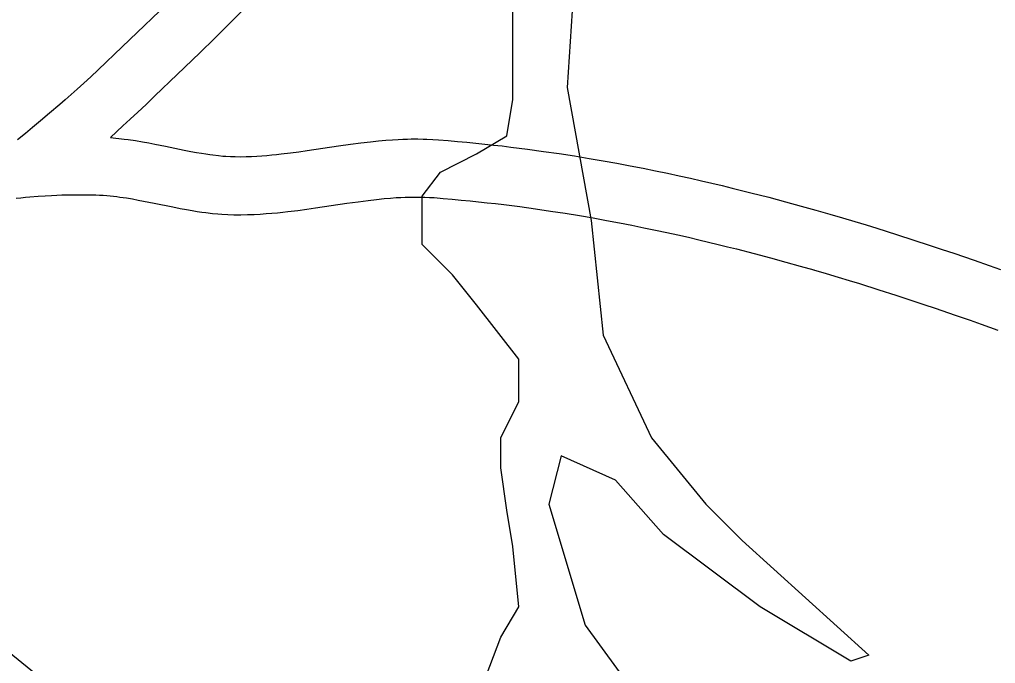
# Model space of a CAD drawing. Extents: x 3180038 to 3217926, y 922069 to 947485.
# Drawn here: x 3203129 to 3203634, y 941059 to 941391 of the extents above; entities that cross this region are included whole.
import ezdxf

# ---------------------------------------------------------------- set-up
doc = ezdxf.new("R2010")
doc.units = 0
for name, color, linetype in [('V-ROAD-CNTR', 7, 'Continuous'), ('V-SITE-VEGE', 7, 'Continuous'), ('V-TOPO-MINR', 7, 'Continuous')]:
    doc.layers.add(name, color=color, linetype=linetype)

msp = doc.modelspace()

# ---------------------------------------------------------------- linework, layer by layer
at = {"layer": 'V-ROAD-CNTR'}
for points in [[(3203201.46, 941395.84), (3203189.9, 941384.71), (3203178.31, 941373.54), (3203173.92, 941369.33), (3203169.83, 941365.47), (3203166, 941361.9), (3203162.39, 941358.59), (3203159, 941355.52), (3203155.81, 941352.67), (3203152.81, 941350.01), (3203150.01, 941347.56), (3203144.67, 941342.97), (3203139.97, 941339.01), (3203135.83, 941335.58), (3203132.18, 941332.61), (3203128.08, 941329.32)], [(3203245.17, 941396.85), (3203239.49, 941391.12), (3203234.47, 941386.14), (3203230.06, 941381.8), (3203222.33, 941374.29), (3203210.71, 941363.1), (3203199.09, 941351.91), (3203194.6, 941347.6), (3203190.36, 941343.59), (3203186.37, 941339.87), (3203182.61, 941336.43), (3203176.11, 941330.54)], [(3203176.11, 941330.54), (3203183.25, 941329.68), (3203185.3, 941329.4), (3203189.11, 941328.83), (3203192.68, 941328.23), (3203195.98, 941327.63), (3203199.05, 941327.04), (3203204.64, 941325.91), (3203214.24, 941323.96), (3203217.71, 941323.29), (3203220.71, 941322.74), (3203223.31, 941322.29), (3203225.55, 941321.94), (3203227.49, 941321.65), (3203229.13, 941321.44), (3203232.1, 941321.09), (3203234.24, 941320.89), (3203235.79, 941320.77), (3203238.19, 941320.63), (3203240.55, 941320.56), (3203243.46, 941320.55), (3203246.31, 941320.59), (3203249.1, 941320.69), (3203251.82, 941320.83), (3203254.48, 941321.01), (3203257.07, 941321.21), (3203259.6, 941321.45), (3203262.06, 941321.7), (3203264.44, 941321.96), (3203269.17, 941322.54), (3203273.62, 941323.13), (3203277.82, 941323.73), (3203293.99, 941326.13), (3203300.18, 941327.01), (3203305.67, 941327.72), (3203310.52, 941328.29), (3203314.8, 941328.73), (3203318.57, 941329.05), (3203321.89, 941329.29), (3203324.82, 941329.46), (3203327.39, 941329.58), (3203329.66, 941329.65), (3203331.68, 941329.69), (3203335.12, 941329.7), (3203337.76, 941329.67), (3203339.78, 941329.61), (3203342.75, 941329.47), (3203345.69, 941329.28), (3203350.69, 941328.88), (3203355.56, 941328.46), (3203360.35, 941328.01), (3203365.06, 941327.55), (3203369.69, 941327.08), (3203374.24, 941326.58), (3203378.72, 941326.07), (3203383.12, 941325.54), (3203387.45, 941325), (3203391.73, 941324.45), (3203400.09, 941323.3), (3203408.19, 941322.12), (3203416.03, 941320.9), (3203423.61, 941319.66), (3203430.95, 941318.39), (3203438.04, 941317.12), (3203444.91, 941315.83), (3203451.55, 941314.54), (3203457.98, 941313.24), (3203464.2, 941311.95), (3203470.22, 941310.66), (3203476.04, 941309.38), (3203481.68, 941308.1), (3203487.13, 941306.84), (3203492.41, 941305.59), (3203497.52, 941304.35), (3203502.47, 941303.13), (3203507.27, 941301.93), (3203516.52, 941299.54), (3203525.2, 941297.23), (3203533.32, 941295.01), (3203540.92, 941292.88), (3203548, 941290.85)], [(3203127.37, 941299.03), (3203129.89, 941299.33), (3203132.27, 941299.58), (3203134.46, 941299.79), (3203138.71, 941300.14), (3203142.4, 941300.39), (3203145.64, 941300.56), (3203148.49, 941300.67), (3203150.96, 941300.75), (3203155.39, 941300.84), (3203158.67, 941300.87), (3203163.76, 941300.85)], [(3203163.56, 941300.86), (3203168.62, 941300.77), (3203170.56, 941300.71), (3203172.41, 941300.61), (3203174.23, 941300.47), (3203176, 941300.31), (3203177.75, 941300.12), (3203179.45, 941299.92), (3203181.08, 941299.7), (3203184.39, 941299.2), (3203187.51, 941298.67), (3203190.47, 941298.14), (3203193.28, 941297.6), (3203198.7, 941296.51), (3203208.39, 941294.54), (3203212.15, 941293.81), (3203215.48, 941293.2), (3203218.43, 941292.69), (3203221.03, 941292.28), (3203223.33, 941291.94), (3203225.41, 941291.67), (3203228.95, 941291.25), (3203231.69, 941290.99), (3203233.8, 941290.83), (3203236.9, 941290.66), (3203240.03, 941290.56), (3203243.63, 941290.55), (3203247.07, 941290.6), (3203250.39, 941290.72), (3203253.58, 941290.88), (3203256.66, 941291.09), (3203259.63, 941291.32), (3203262.48, 941291.58), (3203265.23, 941291.86), (3203267.91, 941292.16), (3203272.98, 941292.78), (3203277.72, 941293.42), (3203282.13, 941294.04), (3203298.29, 941296.44), (3203304.22, 941297.28), (3203309.35, 941297.95), (3203313.78, 941298.47), (3203317.62, 941298.86), (3203320.95, 941299.15), (3203323.84, 941299.36), (3203326.35, 941299.5), (3203328.53, 941299.6), (3203330.43, 941299.66), (3203332.04, 941299.69), (3203334.97, 941299.7), (3203337.11, 941299.67), (3203338.66, 941299.63), (3203341.07, 941299.52), (3203343.5, 941299.36), (3203348.21, 941298.98), (3203352.9, 941298.57), (3203357.51, 941298.15), (3203362.05, 941297.7), (3203366.52, 941297.24), (3203370.91, 941296.76), (3203375.23, 941296.27), (3203379.49, 941295.76), (3203383.67, 941295.24), (3203387.77, 941294.71), (3203395.88, 941293.6), (3203403.72, 941292.45), (3203411.3, 941291.27), (3203418.64, 941290.07), (3203425.74, 941288.85), (3203432.62, 941287.61), (3203439.28, 941286.36), (3203445.72, 941285.11), (3203451.96, 941283.85), (3203458, 941282.6), (3203463.84, 941281.34), (3203469.51, 941280.1), (3203474.99, 941278.86), (3203480.29, 941277.63), (3203485.43, 941276.41), (3203490.4, 941275.21), (3203495.22, 941274.02), (3203499.87, 941272.85), (3203508.92, 941270.52), (3203517.38, 941268.27), (3203525.31, 941266.1), (3203532.73, 941264.02), (3203539.73, 941262.01)], [(3203548.08, 941290.82), (3203554.71, 941288.88), (3203560.96, 941287.02), (3203566.81, 941285.25), (3203572.3, 941283.56), (3203582.55, 941280.34), (3203591.52, 941277.46), (3203599.36, 941274.89), (3203606.21, 941272.61), (3203612.21, 941270.59), (3203622.67, 941267), (3203630.51, 941264.26), (3203636.4, 941262.17)], [(3203539.65, 941262.03), (3203546.21, 941260.11), (3203552.32, 941258.29), (3203558.05, 941256.56), (3203563.4, 941254.91), (3203573.47, 941251.75), (3203582.26, 941248.93), (3203589.95, 941246.41), (3203596.67, 941244.17), (3203602.55, 941242.19), (3203612.85, 941238.65), (3203620.56, 941235.96), (3203626.33, 941233.91), (3203635.01, 941230.8)]]:
    msp.add_lwpolyline(points, dxfattribs=at)
at = {"layer": 'V-SITE-VEGE'}
for points in [[(3203424.71, 941546.74), (3203412.23, 941356.31), (3203424.71, 941287.63), (3203430.96, 941228.31), (3203455.92, 941175.24), (3203484, 941140.9), (3203502.72, 941122.17), (3203568.24, 941062.86), (3203558.88, 941059.73), (3203512.08, 941087.83), (3203462.16, 941125.29), (3203437.19, 941153.39), (3203409.11, 941165.88), (3203402.87, 941140.9), (3203421.6, 941078.47), (3203446.56, 941044.12)], [(3203396.63, 940966.08), (3203377.91, 941003.54), (3203368.55, 941028.51), (3203368.55, 941047.25), (3203377.91, 941072.22), (3203387.27, 941087.83), (3203384.15, 941119.05), (3203381.03, 941137.78), (3203377.91, 941159.63), (3203377.91, 941175.24), (3203387.27, 941193.97), (3203387.27, 941215.83), (3203365.43, 941243.92), (3203352.95, 941259.53), (3203337.35, 941275.14), (3203337.35, 941300.12), (3203346.71, 941312.61), (3203365.43, 941321.97), (3203381.03, 941331.34), (3203384.15, 941350.07), (3203384.15, 941424.99)]]:
    msp.add_lwpolyline(points, dxfattribs=at)
at = {"layer": 'V-TOPO-MINR'}
msp.add_lwpolyline([(3204112.59, 940203.98), (3203586.05, 940673.26), (3203554.84, 940701.09), (3203523.64, 940728.93), (3203492.46, 940756.78), (3203461.29, 940784.65), (3203401.62, 940838.01), (3203400.28, 940839.2), (3203397.6, 940841.55), (3203396.24, 940842.71), (3203382.92, 940854.1), (3203374.86, 940860.92), (3203366.78, 940867.7), (3203358.63, 940874.4), (3203350.44, 940881.06), (3203260.18, 940953.81), (3203206.87, 940996.85), (3203153.61, 941039.95), (3203100.42, 941083.13), (3203047.27, 941126.38), (3202683.38, 941422.96)], dxfattribs=at)

doc.saveas('drawing.dxf')
